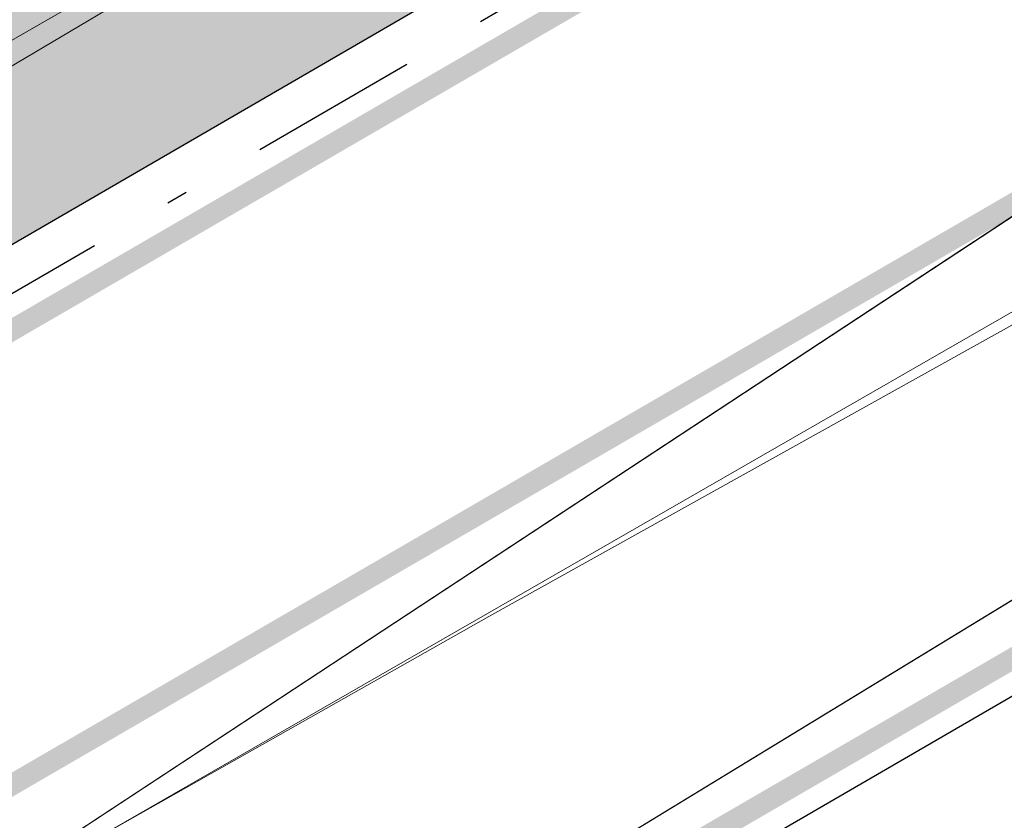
# Model space of a CAD drawing. Header units: metres. Extents: x 163628 to 167855, y 402678 to 405435.
# Tile 466 of 656: x 167389.08 to 167393.72, y 404854.33 to 404858.1. Entities that reach past the tile are written whole.
import ezdxf

# ---------------------------------------------------------------- set-up
doc = ezdxf.new("R2010")
doc.units = ezdxf.units.M
doc.linetypes.add('X-CA190022.004-UO-DWM_Snelfietsroute$0$1-2', pattern=[3, 0, -2, 1])
doc.linetypes.add('X-CA190022.004-UO-DWM_Snelfietsroute$0$VH-GELEIDEBAND_50X200', pattern=[8, 4, -2, 0, -2])
doc.layers.get('0').update_dxf_attribs({"lineweight": 25})
for name, color, linetype, lineweight in [('X-CA190022.004-UO-BGT_Ondergrond$0$GE_316_WGDFietspad_Vlak_GEM', 253, 'Continuous', 9), ('X-CA190022.004-UO-BGT_Ondergrond$0$GE_367_OWGBerm_groenvoorziening_grasenk_GEM', 253, 'Continuous', 9), ('X-CA190022.004-UO-BGT_Ondergrond$0$GE_479_BTDGroenvoorziening_grasenkruida_GEM', 253, 'Continuous', 9), ('X-CA190022.004-UO-DTM inmeting$0$B-WE-VH-VERHARDING_ASFALT-G', 246, 'Continuous', 0), ('X-CA190022.004-UO-DWM_Snelfietsroute$0$N-WE-VH-KANTOPSLUITING_ACHTERKANTBAND-G', 125, 'Continuous', 25), ('X-CA190022.004-UO-DWM_Snelfietsroute$0$N-WE-VH-KANTOPSLUITING_GELEIDEBAND_50X200-G', 125, 'X-CA190022.004-UO-DWM_Snelfietsroute$0$VH-GELEIDEBAND_50X200', 25), ('X-CA190022.004-UO-DWM_Snelfietsroute$0$N-WE-VH-KANTVERHARDING-G', 125, 'Continuous', 25), ('X-CA190022.004-UO-DWM_Snelfietsroute$0$N-WE-VW-MARKERING_LANGS_STREEP_12-G', 7, 'X-CA190022.004-UO-DWM_Snelfietsroute$0$1-2', 35), ('X-CA190022.004-UO-DWM_Snelfietsroute$0$N-WE-VW-MARKERING_LANGS_STREEP_DOORGETROKKEN_010-G', 125, 'Continuous', 25), ('X-CA190022.004-UO-KAD_Percelen$0$B-WE-KG-GRENS_PERCEEL-GV', 150, 'Continuous', 9)]:
    doc.layers.add(name, color=color, linetype=linetype, lineweight=lineweight)
doc.layers.add('X-CA190022.004-UO-DTM inmeting$0$X-XX-AL-MEETPUNT-S', color=246, linetype='Continuous', lineweight=0, plot=False)
for name, color, linetype, lineweight, transparency in [('X-CA190022.004-UO-KL_Wenstracé_v0.3$0$N-WE-KL-TRACE_WENSTRACE-G 1.0m', 74, 'Continuous', 35, 0.6), ('X-CA190022.004-UO-KLIC$0$B-WE-KL-ET_LS-G', 42, 'X-CA190022.004-UO-KLIC$0$1-200 LAAGSPANNING', 0, 0.25), ('X-CA190022.004-UO-KLIC$0$B-WE-KL-ET_LS_KABELBED-G', 42, 'X-CA190022.004-UO-KLIC$0$1-200 LAAGSPANNING', 0, 0.25)]:
    doc.layers.add(name, color=color, linetype=linetype, lineweight=lineweight, transparency=transparency)
doc.styles.add('X-CA190022.004-UO-KLIC$0$NLCS-ISO', font='NLCS-ISO.ttf')
doc.linetypes.add('X-CA190022.004-UO-KLIC$0$1-200 LAAGSPANNING', pattern='A,1.5,-0.6,["LS",X-CA190022.004-UO-KLIC$0$NLCS-ISO,S=0.24,R=0,X=-0.45,Y=-0.12],-0.05', length=2.15)

# ---------------------------------------------------------------- blocks, each defined once
blk = doc.blocks.new('X-CA190022.004-UO-DTM inmeting$0$punt')
at = {"color": 0, "lineweight": -2}
blk.add_line((0, 0), (0, 0), dxfattribs=at)

msp = doc.modelspace()

# ---------------------------------------------------------------- linework, layer by layer
at = {"layer": 'X-CA190022.004-UO-BGT_Ondergrond$0$GE_316_WGDFietspad_Vlak_GEM', "flags": 128}
for points in [[(167368.981, 404846.466), (167381.557, 404853.698), (167382.306, 404854.129), (167386.437, 404856.505), (167387.316, 404857.01), (167388.203, 404857.52), (167398.04, 404863.177)], [(167400.407, 404860.553), (167389.923, 404854.524), (167320.883, 404814.824), (167303.817, 404805.142)]]:
    msp.add_lwpolyline(points, dxfattribs=at)
at = {"layer": 'X-CA190022.004-UO-BGT_Ondergrond$0$GE_367_OWGBerm_groenvoorziening_grasenk_GEM', "flags": 128}
msp.add_lwpolyline([(167303.817, 404805.142), (167320.883, 404814.824), (167389.923, 404854.524), (167400.407, 404860.553)], dxfattribs=at)
at = {"layer": 'X-CA190022.004-UO-BGT_Ondergrond$0$GE_479_BTDGroenvoorziening_grasenkruida_GEM', "flags": 128}
msp.add_lwpolyline([(167398.04, 404863.177), (167388.203, 404857.52), (167387.316, 404857.01), (167386.457, 404858.513), (167404.185, 404870.05), (167404.019, 404872.416), (167404.15, 404872.347), (167405.442, 404871.835), (167408.223, 404871.146), (167411.392, 404872.393), (167413.819, 404874.138), (167415.221, 404876.379), (167415.156, 404880.274), (167414.836, 404885.141), (167414.618, 404889.075), (167414.781, 404894.281), (167415.895, 404899.11), (167418.121, 404903.623), (167421.793, 404909.346), (167425.691, 404914.648), (167430.241, 404920.627), (167433.288, 404926.385), (167435.746, 404932.159)], dxfattribs=at)
at = {"layer": 'X-CA190022.004-UO-DTM inmeting$0$B-WE-VH-VERHARDING_ASFALT-G'}
for points in [[(167430.8, 404875.151, 9.098), (167423.159, 404870.896, 9.039), (167419.885, 404869.491, 9.019), (167415.21, 404867.573, 8.994), (167410.262, 404865.382, 8.975), (167407.47, 404864.131, 8.981), (167402.865, 404861.819, 9), (167397.822, 404858.933, 8.986), (167391.29, 404855.292, 8.963), (167385.092, 404851.787, 8.956), (167378.108, 404847.743, 8.957), (167370.351, 404843.291, 8.955)], [(167413.376, 404870.576, 9.069), (167409.294, 404868.793, 9.051), (167402.946, 404865.807, 9.04), (167397.19, 404862.576, 9.045), (167392.231, 404859.773, 9.029), (167387.419, 404856.919, 9.034), (167386.497, 404856.528, 9.036), (167382.221, 404854.07, 9.037), (167381.527, 404853.671, 9.03), (167374.765, 404849.697, 9.029), (167368.935, 404846.429, 9.02)]]:
    msp.add_polyline3d(points, dxfattribs=at)
at = {"layer": 'X-CA190022.004-UO-DWM_Snelfietsroute$0$N-WE-VH-KANTOPSLUITING_ACHTERKANTBAND-G', "ltscale": 0.2, "flags": 128}
msp.add_lwpolyline([(167319.5226, 404816.7296), (167321.4679, 404817.8427), (167322.3338, 404818.3399), (167323.1993, 404818.8378), (167324.0645, 404819.3362), (167324.9294, 404819.8352), (167325.7939, 404820.3348), (167326.6581, 404820.835), (167327.5219, 404821.3358), (167327.7272, 404821.455), (167394.6523, 404860.2976)], dxfattribs=at)
at = {"layer": 'X-CA190022.004-UO-DWM_Snelfietsroute$0$N-WE-VH-KANTOPSLUITING_GELEIDEBAND_50X200-G', "ltscale": 0.2, "flags": 128}
msp.add_lwpolyline([(167319.6226, 404816.5564), (167321.5674, 404817.6692), (167322.4334, 404818.1665), (167323.299, 404818.6644), (167324.1643, 404819.1629), (167325.0293, 404819.662), (167325.894, 404820.1617), (167326.7583, 404820.6619), (167327.6222, 404821.1628), (167327.8276, 404821.282), (167394.7527, 404860.1246)], dxfattribs=at)
at = {"layer": 'X-CA190022.004-UO-DWM_Snelfietsroute$0$N-WE-VH-KANTVERHARDING-G', "elevation": 9.3952}
msp.add_lwpolyline([(167329.8355, 404817.8224), (167396.7606, 404856.6651)], dxfattribs=at)
at = {"layer": 'X-CA190022.004-UO-DWM_Snelfietsroute$0$N-WE-VW-MARKERING_LANGS_STREEP_12-G', "linetype": 'X-CA190022.004-UO-DWM_Snelfietsroute$0$1-2', "const_width": 0.1, "flags": 128}
msp.add_lwpolyline([(167321.0534, 404815.0695, 0.001527), (167328.8316, 404819.5522), (167395.7566, 404858.3948, 0.023806), (167403.7512, 404863.5585, 0.023806)], format="xyb", dxfattribs=at)
at = {"layer": 'X-CA190022.004-UO-DWM_Snelfietsroute$0$N-WE-VW-MARKERING_LANGS_STREEP_DOORGETROKKEN_010-G', "const_width": 0.1, "flags": 128}
msp.add_lwpolyline([(167327.9029, 404821.1522), (167394.828, 404859.9949)], dxfattribs=at)
at = {"layer": 'X-CA190022.004-UO-DWM_Snelfietsroute$0$N-WE-VW-MARKERING_LANGS_STREEP_DOORGETROKKEN_010-G', "const_width": 0.1, "elevation": 9.3952, "flags": 128}
msp.add_lwpolyline([(167329.7602, 404817.9522), (167396.6853, 404856.7948)], dxfattribs=at)
at = {"layer": 'X-CA190022.004-UO-KAD_Percelen$0$B-WE-KG-GRENS_PERCEEL-GV', "flags": 128}
for points in [[(167511.504, 404935.8805), (167496.16, 404925.178), (167486.582, 404918.497), (167454.68, 404896.207), (167443.858, 404889.362), (167434.758, 404883.606), (167431.634, 404881.63), (167426.533, 404878.405), (167423.954, 404876.773), (167419.395, 404873.889), (167413.139, 404869.932), (167404.654, 404864.349), (167388.083, 404853.445), (167351.109, 404832.026)], [(167351.109, 404832.026), (167388.083, 404853.445), (167404.654, 404864.349), (167413.139, 404869.932), (167419.395, 404873.889), (167419.331, 404879.921), (167404.164, 404870.058), (167382.833, 404856.187), (167374.007, 404851.05), (167366.213, 404846.514)]]:
    msp.add_lwpolyline(points, dxfattribs=at)
at = {"layer": 'X-CA190022.004-UO-KL_Wenstracé_v0.3$0$N-WE-KL-TRACE_WENSTRACE-G 1.0m', "ltscale": 0.2, "const_width": 1, "flags": 128}
msp.add_lwpolyline([(167387.3651, 404856.6463), (167390.3606, 404858.3849), (167390.4072, 404858.4119), (167391.0252, 404858.7705), (167394.601, 404860.8459), (167394.7266, 404860.9189), (167395.5654, 404861.4134), (167396.3978, 404861.9156), (167397.225, 404862.4264), (167398.0469, 404862.9457), (167398.8634, 404863.4734), (167399.6744, 404864.0095), (167400.4802, 404864.5542), (167401.0822, 404864.9691), (167401.2785, 404865.1058), (167402.0736, 404865.6675), (167402.8618, 404866.2366), (167403.6444, 404866.8139), (167404.3135, 404867.3175), (167404.4193, 404867.398), (167405.1908, 404867.9921), (167405.9549, 404868.5931)], dxfattribs=at)
at = {"layer": 'X-CA190022.004-UO-KLIC$0$B-WE-KL-ET_LS-G'}
msp.add_lwpolyline([(167367.858, 404839.569), (167388.501, 404852.166), (167400.462, 404859.464), (167402.054, 404860.438), (167367.858, 404839.569), (167388.501, 404852.166), (167400.462, 404859.464), (167402.054, 404860.438)], dxfattribs=at)
at = {"layer": 'X-CA190022.004-UO-KLIC$0$B-WE-KL-ET_LS_KABELBED-G'}
msp.add_lwpolyline([(167229.408, 404765.532), (167230.078, 404765.306), (167235.706, 404768.097), (167258.199, 404779.249), (167267.462, 404783.842), (167268.385, 404784.323), (167280.358, 404790.876), (167302.33, 404802.902), (167323.774, 404814.639), (167346.185, 404826.906), (167354.641, 404831.534), (167355.547, 404832.057), (167367.858, 404839.569), (167388.501, 404852.166), (167400.462, 404859.464), (167402.054, 404860.438)], dxfattribs=at)

# ---------------------------------------------------------------- block references
at = {"layer": 'X-CA190022.004-UO-DTM inmeting$0$X-XX-AL-MEETPUNT-S', "linetype": 'ByBlock', "lineweight": -2}
msp.add_blockref('X-CA190022.004-UO-DTM inmeting$0$punt', (167391.29, 404855.292, 8.963), dxfattribs=at)

doc.saveas('drawing.dxf')
